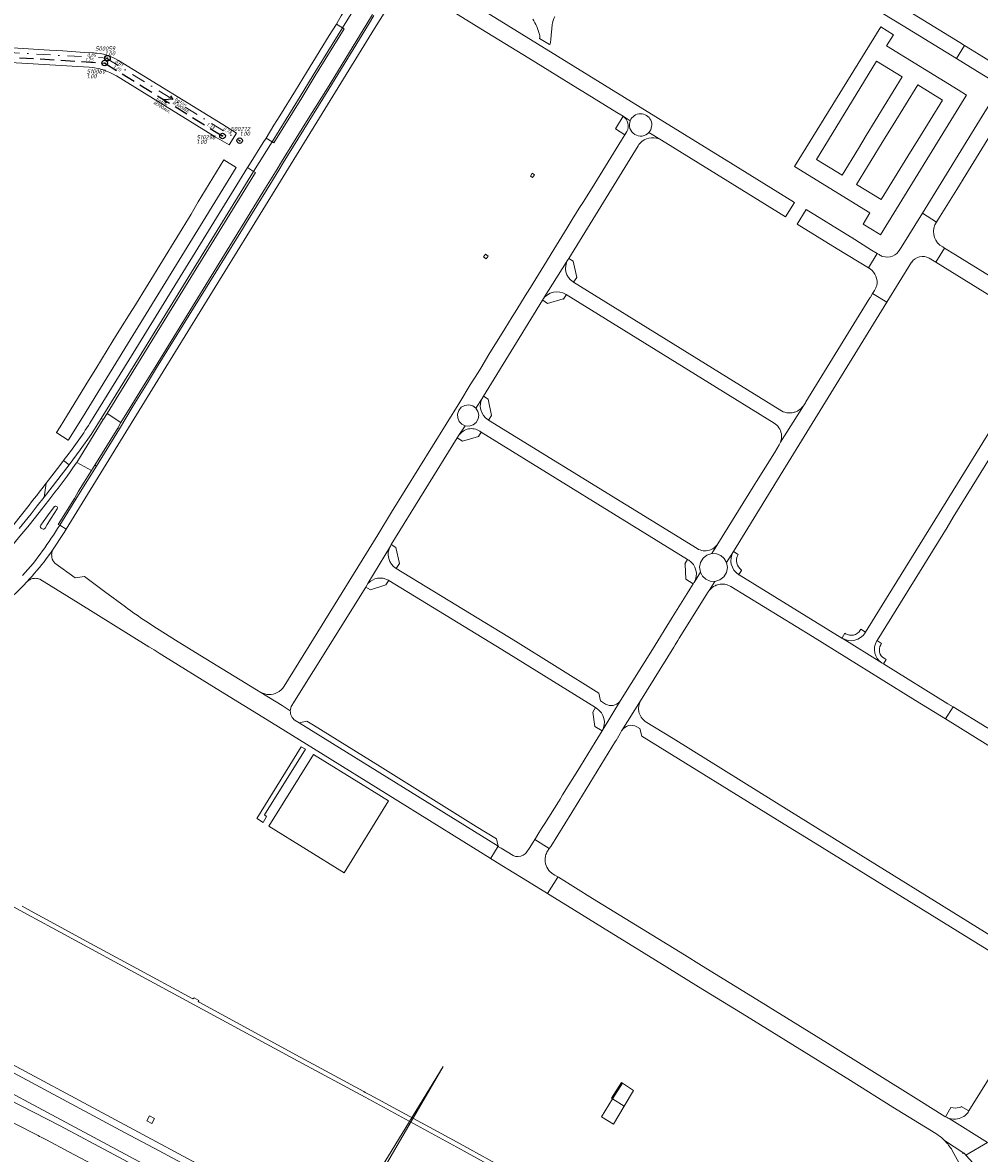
# Model space of a CAD drawing. Extents: x 148869 to 161638, y 453607 to 469810.
# Tile 576 of 656: x 155896 to 156238, y 464049 to 464454. Entities that reach past the tile are written whole.
import ezdxf
from ezdxf.enums import TextEntityAlignment as Align
from ezdxf.lldxf.tags import DXFTag

# ---------------------------------------------------------------- set-up
doc = ezdxf.new("R2010")
doc.units = 0
doc.header["$PDMODE"] = 32
doc.header["$PDSIZE"] = 2
doc.linetypes.add('RI-HWA', pattern=[7.4, 5, -2.4])
doc.linetypes.add('RI-VWA', pattern=[11, 5, -3, 0, -3])
doc.layers.get('0').update_dxf_attribs({"linetype": 'CONTINUOUS'})
for name, color, linetype in [('B-OI-RI-BOB-T18-niet meenemen', 252, 'CONTINUOUS'), ('B-OI-RI-DIAMETER-T18-niet meenemen', 252, 'CONTINUOUS'), ('B-OI-RI-HWA-PUTDEKSELHOOGTE-T25-niet meenemen', 252, 'CONTINUOUS'), ('B-OI-RI-HWA-PUTNUMMER-T25-niet meenemen', 252, 'CONTINUOUS'), ('B-OI-RI-HWA_TRANSPORTLEIDING-G-niet meenemen', 252, 'RI-HWA'), ('B-OI-RI-MATERIAAL-T18-niet meenemen', 252, 'CONTINUOUS'), ('B-OI-RI-STROOMRICHTING-S-niet meenemen', 252, 'CONTINUOUS'), ('B-OI-RI-VWA_PUTDEKSELHOOGTE-T25-niet meenemen', 252, 'CONTINUOUS'), ('gs dwa', 252, 'CONTINUOUS'), ('gs rwa', 252, 'CONTINUOUS')]:
    doc.layers.add(name, color=color, linetype=linetype)
for name, color, linetype, lineweight in [('B-OI-RI-PERSLEIDING-G-niet meenemen', 190, 'RI-PERS', 18), ('B-OI-RI-VWA_TRANSPORTLEIDING-G-niet meenemen', 252, 'RI-VWA', 18), ('B-RO-VH-VERHARDING_ASFALT-GV', 251, 'CONTINUOUS', 18), ('B-RO-VH-VERHARDING_BEDRIJFSVLOERPLAAT-GV', 251, 'CONTINUOUS', 18), ('B-RO-VH-VERHARDING_OPEN-GV', 251, 'CONTINUOUS', 18), ('B-RO-VH-VERHARDING_STRAATBAKSTEEN-GV', 251, 'CONTINUOUS', 18), ('B-RO-VH-VERHARDING_TEGEL_RUBBER-GV', 251, 'CONTINUOUS', 18)]:
    doc.layers.add(name, color=color, linetype=linetype, lineweight=lineweight)
doc.styles.add('iso15', font='ISO.shx', dxfattribs={"oblique": 15})
doc.styles.add('NLCS-ISO-M750_CURSIEF', font='NLCS-ISO.ttf', dxfattribs={"oblique": 15})
tags = doc.linetypes.add('RI-PERS', pattern='A,7,-2,["P",Standard,S=1.8,R=0,X=-0.5,Y=-0.9],-2,7,-2,[102,NLCS.SHX,S=1,R=180,X=0,Y=0],-2', length=22).pattern_tags.tags
tags[6] = DXFTag(74, 10)

# ---------------------------------------------------------------- blocks, each defined once
blk = doc.blocks.new('ACMAP_ANN_TEMPLATE_diam')
at = {"color": 0, "linetype": 'ByBlock', "style": 'iso15', "oblique": 15}
blk.add_attdef('diam', (0.5, -1.3), '', height=1.2, dxfattribs=at)
blk = doc.blocks.new('ACMAP_ANN_TEMPLATE_mat')
at = {"color": 0, "linetype": 'ByBlock', "style": 'iso15', "oblique": 15}
blk.add_attdef('mat', (0.5, 0.2), '', height=1.2, dxfattribs=at)
blk = doc.blocks.new('ACMAP_ANN_TEMPLATE_nap-l')
at = {"color": 0, "linetype": 'ByBlock', "style": 'iso15', "oblique": 15}
blk.add_attdef('nap-l', (3.3, 0.2), '', height=1.2, dxfattribs=at)
blk = doc.blocks.new('ACMAP_ANN_TEMPLATE_nap-r')
at = {"color": 0, "linetype": 'ByBlock', "style": 'iso15', "oblique": 15}
blk.add_attdef('nap-r', text='', height=1.2, dxfattribs=at).set_placement((-4.1, 0.2), align=Align.RIGHT)
blk = doc.blocks.new('ACMAP_ANN_TEMPLATE_puth-dwa')
at = {"color": 0, "linetype": 'ByBlock', "style": 'iso15', "oblique": 15}
blk.add_attdef('puth-dwa', text='', height=1.5, dxfattribs=at).set_placement((2.7, 1), align=Align.RIGHT)
blk = doc.blocks.new('ACMAP_ANN_TEMPLATE_putnr-dwa')
at = {"color": 0, "linetype": 'ByBlock', "style": 'iso15', "oblique": 15}
blk.add_attdef('putnr-dwa', text='', height=1.5, dxfattribs=at).set_placement((2.7, 2.7), align=Align.RIGHT)
blk = doc.blocks.new('ACMAP_ANN_TEMPLATE_puth-rwa')
at = {"color": 0, "linetype": 'ByBlock', "style": 'iso15', "oblique": 15}
blk.add_attdef('puth-rwa', (-2.7, -4.4), '', height=1.5, dxfattribs=at)
blk = doc.blocks.new('ACMAP_ANN_TEMPLATE_putnr-rwa')
at = {"color": 0, "linetype": 'ByBlock', "style": 'iso15', "oblique": 15}
blk.add_attdef('putnr-rwa', (-2.7, -2.7), '', height=1.5, dxfattribs=at)

msp = doc.modelspace()

# ---------------------------------------------------------------- linework, layer by layer
at = {"layer": 'B-OI-RI-HWA_TRANSPORTLEIDING-G-niet meenemen'}
for p, q in [((155835.76, 464444.87), (155925.29, 464439.25)), ((155925.29, 464439.25), (155967.47, 464413.16))]:
    msp.add_line(p, q, dxfattribs=at)
at = {"layer": 'B-OI-RI-PERSLEIDING-G-niet meenemen'}
for p, q in [((155883.7, 464085.6), (156045.1, 463999.2)), ((156046.45, 464080.38), (156005.88, 464014.19)), ((156046.45, 464080.38), (156007.34, 464013.44))]:
    msp.add_line(p, q, dxfattribs=at)
at = {"layer": 'B-OI-RI-STROOMRICHTING-S-niet meenemen'}
for points in [[(155948.86, 464427.57), (155949.71, 464426.2), (155948.11, 464426.34)], [(155947.98, 464426.06), (155946.38, 464426.2), (155947.23, 464424.84)]]:
    msp.add_lwpolyline(points, dxfattribs=at)
at = {"layer": 'B-OI-RI-VWA_TRANSPORTLEIDING-G-niet meenemen'}
for p, q in [((155834.38, 464446.38), (155926.29, 464440.98)), ((155925.82, 464440.99), (155973.6, 464411.4))]:
    msp.add_line(p, q, dxfattribs=at)
at = {"layer": 'B-RO-VH-VERHARDING_ASFALT-GV', "flags": 128}
for points in [[(156078, 464535.08), (156080.13, 464533.94), (156089.13, 464528.16), (156134.49, 464500), (156138.24, 464497.68), (156168.16, 464479.15), (156197.08, 464461.08), (156203.74, 464457.01), (156211.02, 464452.56), (156230.04, 464440.93), (156232.92, 464445.54), (156231.31, 464446.54), (156212.81, 464457.98)], [(156141.75, 464401.02), (156168.95, 464384.2), (156172.11, 464389.41), (156150.14, 464402.91), (156122.51, 464420.01), (156045, 464467.89), (156042.05, 464469.72), (156042, 464469.75), (156038.85, 464464.57), (156039.92, 464463.92), (156042.44, 464462.38), (156057.41, 464453.06), (156059.9, 464451.52), (156077.05, 464440.94), (156079.54, 464439.41), (156094.55, 464430.2), (156096.42, 464429.05), (156108.58, 464421.55), (156110.78, 464420.2), (156113.35, 464418.61)], [(156021.65, 464456.26), (156019.64, 464453), (156005.45, 464429.91), (155998.05, 464418.01), (155989.11, 464403.54), (155987.55, 464400.97), (155983.43, 464394.17), (155975.99, 464382.23), (155974.58, 464379.82), (155943.88, 464330.21), (155940.21, 464324.3), (155935.47, 464316.66), (155930.59, 464308.36), (155922.38, 464295.01), (155916.51, 464285.71), (155914.91, 464283.21), (155909.2, 464273.91), (155911.45, 464272.53), (155946.21, 464328.87), (155977.09, 464378.94), (156021.89, 464451.59), (156028.47, 464462.31)], [(156013.47, 464456.88), (156010.37, 464451.9), (156011, 464451.51), (156000.52, 464434.53), (155995.79, 464426.83), (155985.85, 464410.76), (155985.16, 464411.11), (155978.56, 464400.5), (155979.26, 464400.08), (155938.33, 464333.63), (155926.21, 464313.94), (155931.12, 464310.65), (155934.99, 464316.96), (155939.76, 464324.69), (155943.35, 464330.53), (155973.86, 464380.12), (155975.46, 464382.62), (155982.81, 464394.58), (155986.98, 464401.3), (155988.54, 464403.86), (155997.54, 464418.37), (156004.96, 464430.3), (156019.14, 464453.32), (156021.16, 464456.6)], [(156021.16, 464456.6), (156019.14, 464453.32), (156004.96, 464430.3), (155997.54, 464418.37), (155988.54, 464403.86), (155986.98, 464401.3), (155982.81, 464394.58), (155975.46, 464382.62), (155973.86, 464380.12), (155943.35, 464330.53), (155939.76, 464324.69), (155934.99, 464316.96), (155931.12, 464310.65), (155929.94, 464308.66), (155930.59, 464308.36), (155935.47, 464316.66), (155940.21, 464324.3), (155943.88, 464330.21), (155974.58, 464379.82), (155975.99, 464382.23), (155983.43, 464394.17), (155987.55, 464400.97), (155989.11, 464403.54), (155998.05, 464418.01), (156005.45, 464429.91), (156019.64, 464453), (156021.65, 464456.26)], [(156084.91, 464447.83), (156085.35, 464452.91)], [(155921.35, 464442.93), (155918.11, 464443.04), (155910.31, 464443.57), (155905.55, 464443.85), (155892.31, 464444.69), (155885.6, 464445.11), (155885.27, 464445.13), (155875.98, 464445.71), (155867.07, 464446.3), (155863.51, 464446.53), (155854.91, 464447.02), (155844.59, 464447.68), (155844.32, 464447.7), (155843.76, 464447.72), (155843.39, 464442.75), (155844.22, 464442.69), (155856.12, 464441.96), (155866.75, 464441.29), (155872.36, 464440.89), (155875.51, 464440.7), (155885.28, 464439.98), (155893.58, 464439.36), (155919.74, 464437.73)], [(156080.85, 464448.06), (156084.48, 464445.83), (156084.72, 464446.17)], [(156273.21, 464420.63), (156272.99, 464420.77), (156255.77, 464431.41), (156238.2, 464442.28), (156235.05, 464444.22), (156232.92, 464445.54), (156230.04, 464440.93), (156239.2, 464435.25), (156242.12, 464433.44)], [(155972.47, 464414.21), (155967.51, 464417.21), (155930.23, 464440.11)], [(155929.38, 464434.66), (155929.51, 464434.64), (155964.82, 464412.83), (155969.86, 464410.05), (155972.47, 464414.21)], [(156113.35, 464418.61), (156110.78, 464420.2)], [(156112.11, 464414.76), (156111.41, 464413.62), (156110.2, 464411.67), (156104.45, 464402.34), (156100.62, 464396.19), (156096.11, 464388.93), (156095.7, 464388.27), (156092.62, 464383.26), (156090.76, 464380.32), (156085.02, 464370.99), (156083.33, 464368.27), (156077.62, 464358.99), (156076.33, 464356.95), (156072.12, 464350.18), (156071.06, 464348.45), (156068.47, 464344.21), (156062.77, 464334.95), (156059.83, 464330.11), (156058.92, 464328.62), (156056.12, 464324.1), (156052.31, 464317.95), (156027.95, 464278.62), (156023.07, 464270.55), (156000, 464233.3), (155989.48, 464216.33)], [(156120.02, 464414.43), (156124.47, 464411.66), (156141.75, 464401.02)], [(156124.47, 464411.66), (156120.02, 464414.43)], [(155992.31, 464209.51), (155992.88, 464210.42), (155994.45, 464212.93), (156000, 464221.84), (156018.7, 464251.82), (156019.48, 464253.07), (156027.51, 464266.5), (156027.83, 464267.02), (156051.43, 464305.18), (156052.04, 464306.09), (156054.32, 464309.53), (156053.1, 464310.11), (156052.16, 464311.08), (156051.63, 464312.32), (156051.55, 464313.66), (156051.99, 464315.02), (156052.9, 464316.12), (156054.15, 464316.8), (156055.58, 464316.99), (156056.98, 464316.61), (156058.13, 464315.75), (156060.55, 464319.68), (156060.57, 464319.71), (156060.81, 464320.09), (156072.7, 464339.34), (156081.98, 464354.46), (156082.02, 464354.52), (156082.08, 464354.62), (156091.04, 464368.9), (156091.33, 464369.37), (156116.12, 464409.67)], [(155910.57, 464297.1), (155912.57, 464295.51), (155916.5, 464300.95), (155920.4, 464306.41), (155924.07, 464312.14), (155937.6, 464334.08), (155978.56, 464400.5), (155976.41, 464401.87), (155935.43, 464335.42)], [(156222.3, 464381.34), (156222.94, 464382.37), (156217.87, 464385.54), (156210.23, 464373.22), (156209.85, 464372.61)], [(156202.36, 464370.71), (156201.73, 464371.11), (156198.58, 464366), (156199.18, 464365.64)], [(156220.29, 464369.43), (156222.64, 464368.01), (156225.8, 464373.08), (156225.15, 464373.49)], [(156364.88, 464287.1), (156364.61, 464287.29), (156364.5, 464287.36), (156349.85, 464296.43), (156328.21, 464309.86), (156323.08, 464313.08), (156301.82, 464326.16), (156294.69, 464330.55), (156267.85, 464347.16), (156241.86, 464363.18), (156229.74, 464370.62), (156225.8, 464373.08), (156222.64, 464368.01), (156258.67, 464345.75), (156273.05, 464336.68), (156273.29, 464336.53), (156298.59, 464320.94), (156311, 464313.3), (156311, 464313.29), (156311.01, 464313.29), (156321.41, 464306.89)], [(156091.04, 464368.9), (156082.08, 464354.62)], [(156200.79, 464357.89), (156200.08, 464356.78), (156205.2, 464353.71), (156214, 464367.98), (156214.05, 464368.04)], [(156166.91, 464315.17), (156093.09, 464360.9), (156092.9, 464361.01)], [(156090.36, 464356.51), (156090.47, 464356.45), (156164.82, 464310.49)], [(156166.65, 464302.66), (156164.91, 464299.85), (156158.51, 464289.53), (156157.36, 464287.67), (156144.64, 464267.31), (156142.49, 464263.8), (156144.16, 464263.73), (156145.71, 464263.12), (156146.98, 464262.04), (156147.82, 464260.6), (156150.26, 464264.49), (156167.04, 464291.74), (156205.2, 464353.71), (156200.08, 464356.78), (156199.23, 464355.31), (156199.12, 464355.24)], [(156199.12, 464355.24), (156176.17, 464318.11), (156176, 464317.76), (156175.33, 464316.69), (156167.15, 464303.67), (156167.13, 464303.65)], [(155935.43, 464335.42), (155920.02, 464310.45)], [(156260.41, 464337.32), (156259.8, 464336.35), (156224.83, 464279.79), (156222.35, 464275.79), (156203.45, 464245.34), (156197.52, 464235.7), (156197.38, 464235.47)], [(156201.64, 464232.65), (156226.71, 464273.17), (156228.94, 464276.78), (156264.77, 464334.73)], [(156060.55, 464319.68), (156058.13, 464315.75), (156058.85, 464314.6), (156059.12, 464313.28), (156058.92, 464311.96), (156058.2, 464310.72), (156057.09, 464309.83), (156055.73, 464309.42), (156054.32, 464309.53), (156052.04, 464306.09)], [(156167.14, 464303.68), (156167.13, 464303.65), (156167.15, 464303.67), (156175.33, 464316.69)], [(156137.27, 464265.58), (156062.64, 464311.54), (156062.48, 464311.64)], [(156059.48, 464307.58), (156059.97, 464307.28), (156133.8, 464261.72), (156134.26, 464261.44)], [(156167.42, 464306.61), (156167.43, 464306.55)], [(155909.2, 464273.91), (155908.6, 464274.16), (155914.43, 464283.54), (155915.9, 464286.11), (155920.53, 464293.46), (155915.38, 464296.43), (155915.09, 464296.09), (155913.94, 464294.47)], [(155901.14, 464280.83), (155903.66, 464283.99), (155904.3, 464289), (155902.74, 464286.94)], [(155905.26, 464282.86), (155902.7, 464279.6), (155900.52, 464276.81), (155897.73, 464273.4), (155894.92, 464270.01), (155890.45, 464264.44), (155885.89, 464258.79), (155883.67, 464256.17), (155883.64, 464256.13), (155879.03, 464250.89)], [(155894.74, 464272.79), (155896.89, 464275.41), (155899.03, 464278.04), (155901.14, 464280.83)], [(155903.28, 464275.17), (155904.84, 464277.29), (155907.21, 464280.47)], [(155908.28, 464279.76), (155906.19, 464276.42), (155904.74, 464274.17), (155904.02, 464272.94)], [(155902.41, 464273.97), (155903.28, 464275.17)], [(155905.2, 464263.03), (155906.1, 464264.33), (155906.56, 464265.02), (155910.75, 464271.39), (155911.45, 464272.53), (155909.2, 464273.91)], [(155903, 464272.7), (155902.6, 464272.89)], [(156027.51, 464266.5), (156019.48, 464253.07)], [(156136.18, 464253.45), (156138.44, 464257.15), (156138.15, 464258.9), (156138.48, 464260.65), (156139.41, 464262.16), (156140.8, 464263.25), (156142.49, 464263.8), (156144.64, 464267.31)], [(155932.71, 464244.7), (155925.2, 464250.22), (155918.07, 464255.54), (155918.06, 464255.54), (155914.78, 464255.14), (155907.43, 464260.39), (155907.08, 464260.87), (155906.98, 464261.02), (155906.88, 464261.18), (155906.54, 464261.84), (155906.38, 464262.57), (155906.33, 464262.94), (155906.31, 464263.31), (155906.32, 464263.68), (155906.36, 464264.04), (155906.56, 464265.02), (155906.1, 464264.33), (155905.2, 464263.03)], [(156150.26, 464264.49), (156147.82, 464260.6), (156148.14, 464258.8), (156147.79, 464257), (156146.82, 464255.45), (156145.35, 464254.35), (156143.58, 464253.86), (156141.59, 464250.56)], [(156141.75, 464265.05), (156141.68, 464265.03)], [(156104.51, 464209.95), (156102.73, 464211.09), (156102.11, 464213.85), (156072.28, 464232.46), (156029.58, 464258.47)], [(155896.22, 464252.35), (155897.39, 464253.63), (155897.62, 464253.89), (155898.4, 464254.77)], [(155898.4, 464254.77), (155897.62, 464253.89), (155897.91, 464254.09), (155898.19, 464254.29), (155898.49, 464254.46), (155898.64, 464254.55), (155898.81, 464254.61), (155899.13, 464254.73), (155899.46, 464254.83), (155899.81, 464254.9), (155900.15, 464254.93), (155900.5, 464254.95), (155900.84, 464254.93), (155901.19, 464254.89)], [(155902.07, 464254.64), (155915.74, 464246.16), (155941.05, 464230.44), (155941.28, 464230.31), (155942.95, 464229.33), (155944.84, 464228.19), (155946.71, 464227.03), (155965.12, 464215.59), (155984.99, 464203.33), (156000, 464194.07), (156029.18, 464175.99), (156053.84, 464160.7), (156063.23, 464154.85), (156063.35, 464154.78), (156063.41, 464154.88), (156066.04, 464159.11), (155994.83, 464203.22), (155993.43, 464204.1)], [(156026.84, 464254.26), (156026.94, 464254.2), (156067.39, 464229.45), (156100.9, 464208.71)], [(156189.14, 464233.54), (156189.07, 464233.58), (156152.28, 464256.17), (156152.24, 464256.19), (156152.15, 464256.25)], [(156149.34, 464252.02), (156178.53, 464234.19), (156215.39, 464211.29), (156226.17, 464204.63), (156228.85, 464208.97), (156226.98, 464210.11), (156203.91, 464224.35), (156203.42, 464224.65), (156203.38, 464224.68), (156189.14, 464233.54)], [(155991.71, 464207.57), (155988.74, 464209.42), (155981.16, 464214.15), (155979.57, 464215.02), (155961.47, 464226.2), (155951.64, 464232.17), (155943.83, 464237.11), (155939.99, 464239.65)], [(156189.14, 464233.54), (156203.38, 464224.68)], [(156201.56, 464232.53), (156201.64, 464232.65)], [(155981.16, 464214.15), (155988.74, 464209.42), (155991.71, 464207.57)], [(156103.28, 464200.4), (156109.87, 464211.29)], [(156117.02, 464211.18), (156110.38, 464200.52)], [(156292.5, 464169.51), (156292.38, 464169.58), (156256.11, 464192.01), (156255.71, 464192.25), (156255.65, 464192.29), (156248.42, 464196.86), (156241.14, 464201.46), (156240.97, 464201.57), (156228.85, 464208.97), (156226.17, 464204.63), (156245.74, 464192.54), (156289.7, 464165.38), (156290.34, 464164.92)], [(156100.9, 464208.71), (156101.33, 464208.44)], [(156116.44, 464207.25), (156116.43, 464207.3)], [(156115.67, 464201.88), (156116.82, 464201.18), (156117.46, 464198.46), (156168.43, 464167.06), (156177.91, 464161.22), (156241.11, 464122.2), (156244.51, 464120.1), (156257.06, 464112.36), (156257.29, 464112.21)], [(156259.15, 464116.7), (156247.4, 464124), (156243.54, 464126.39), (156171.04, 464171.35), (156128.65, 464197.64), (156118.74, 464203.76)], [(156083.71, 464157.36), (156084.3, 464158.32), (156084.32, 464158.35), (156079.23, 464161.51), (156079.2, 464161.53), (156078.62, 464160.61), (156077.17, 464158.34), (156076.36, 464157.08)], [(156071.46, 464155.76), (156067.1, 464158.38), (156066.18, 464158.96), (156066.16, 464159.03), (156066.04, 464159.11), (156063.41, 464154.88), (156063.35, 464154.78), (156064.49, 464154.06), (156065.87, 464153.21), (156071.64, 464149.66), (156074.41, 464147.96), (156082.76, 464142.83), (156083.78, 464142.2), (156087.45, 464148.08), (156087.48, 464148.13), (156087.4, 464148.18), (156086.37, 464148.81), (156085.77, 464149.17)], [(156138.86, 464116.47), (156132.77, 464120.22), (156099.78, 464140.47), (156087.67, 464148), (156087.48, 464148.13), (156087.45, 464148.08), (156083.78, 464142.2), (156083.82, 464142.18), (156084.06, 464142.03), (156090.95, 464137.77), (156095.89, 464134.73), (156105.9, 464128.54), (156114.29, 464123.34), (156126.39, 464115.86), (156137.72, 464108.85), (156154.9, 464098.28), (156192.18, 464075.37), (156207.3, 464065.85), (156222.68, 464056.38)], [(156085.42, 464149.4), (156085.21, 464149.55)], [(155874.01, 464147.54), (155897.66, 464134.74), (155906.54, 464129.92), (155916.43, 464124.56), (155934.43, 464114.8), (155957.32, 464102.4), (155994.47, 464082.3), (156018.45, 464069.32), (156053.88, 464050.09), (156065.41, 464043.72)], [(156066.29, 464045.06), (156055.9, 464050.77), (156051.4, 464053.31), (156020.19, 464070.24), (156018.51, 464071.08), (156018.03, 464071.34), (155995.24, 464083.7), (155959.1, 464103.3), (155959.1, 464103.32), (155958.71, 464103.53), (155959, 464103.99), (155957.33, 464104.92), (155956.82, 464104.5), (155935.3, 464116.21), (155917.4, 464125.88), (155907.32, 464131.35), (155900.09, 464135.28), (155895.8, 464137.64)], [(156226.13, 464062.37), (156225.95, 464062.48), (156216.65, 464068.27), (156183.89, 464088.67), (156158.62, 464104.28), (156138.86, 464116.47), (156138.86, 464116.47)], [(156259.15, 464104.08), (156234.55, 464064.43), (156234.34, 464064.09)], [(155982.58, 464019.85), (155928.59, 464048.81), (155909.33, 464059.15), (155857.62, 464085.55), (155857.44, 464085.64), (155830.84, 464099.19)], [(156000, 464020.48), (155997.44, 464021.86), (155944.73, 464050.15), (155932.43, 464056.73), (155862.35, 464094.25), (155861.77, 464094.57), (155858.69, 464088.24), (155861.77, 464086.94), (155929.48, 464050.64), (155994.29, 464015.89), (156000, 464012.83), (156001.79, 464011.86)], [(155832.27, 464091), (155849.5, 464082.23), (155854.54, 464079.66), (155899.54, 464056.66)], [(156232.82, 464049.32), (156233.45, 464048.64), (156241.2, 464053.12), (156227.46, 464061.78)], [(156227.46, 464061.78), (156241.2, 464053.12)], [(155903.49, 464054.55), (155904.42, 464054.13), (155912.47, 464049.85), (155920.52, 464045.55), (155922.63, 464044.42), (155925.66, 464042.78), (155937.69, 464036.32), (155954.99, 464027.03), (155956.61, 464026.16), (155969.18, 464019.3), (155974.07, 464016.67), (155980.52, 464013.3), (155984.57, 464011.14), (155987.5, 464009.54), (155990.84, 464007.67), (156000, 464002.44), (156002.24, 464001.14)], [(156232.75, 464049.37), (156225.8, 464053.89)], [(156225.8, 464053.89), (156232.75, 464049.37)], [(156241.2, 464053.12), (156233.45, 464048.64)], [(156228.53, 464050.35), (156232.11, 464043.83), (156233.35, 464041.59)], [(156235.79, 464045.95), (156234.88, 464047.09), (156233.45, 464048.64), (156232.82, 464049.32)]]:
    msp.add_lwpolyline(points, dxfattribs=at)
for points in [[(156008.92, 464454.41), (156008.18, 464453.21), (156010.37, 464451.9), (156013.47, 464456.88), (156016.74, 464462.14), (156014.47, 464463.53), (156012.66, 464460.59), (156009.95, 464456.1)], [(155993.51, 464429.41), (155987.92, 464420.41), (155985.77, 464416.98), (155983.11, 464412.41), (155985.16, 464411.11), (155995.23, 464427.28), (155999.91, 464434.94), (156010.37, 464451.9), (156008.18, 464453.21), (156005.67, 464449.09), (155997.49, 464435.85)], [(155985.16, 464411.11), (155985.85, 464410.76), (155995.79, 464426.83), (156000.52, 464434.53), (156011, 464451.51), (156010.37, 464451.9), (155999.91, 464434.94), (155995.23, 464427.28)], [(156232.82, 464426.4), (156233.68, 464427.77), (156230.68, 464429.64), (156205.06, 464445.35), (156207.57, 464449.37), (156202.98, 464452.19), (156172.11, 464402.28), (156199.09, 464385.67), (156196.63, 464381.65), (156202.19, 464378.24), (156202.84, 464377.84)], [(156194.97, 464408.67), (156189.15, 464399.19), (156179.99, 464404.8), (156201.51, 464439.94), (156210.68, 464434.32), (156197.82, 464413.33)], [(156225.05, 464426.02), (156216.21, 464411.67), (156213.65, 464407.51), (156203.11, 464390.4), (156194.27, 464395.85), (156204.85, 464413.02), (156207.41, 464417.18), (156216.21, 464431.46)], [(156230.2, 464394.06), (156233.41, 464399.28), (156247.79, 464422.5), (156248.2, 464423.14), (156243.06, 464426.36), (156240.26, 464421.82), (156217.87, 464385.54), (156222.94, 464382.37), (156223.62, 464383.49)], [(155983.11, 464412.41), (155982.04, 464410.8), (155977.05, 464402.99), (155976.41, 464401.87), (155978.56, 464400.5), (155985.16, 464411.11)], [(155917.29, 464312.41), (155932.55, 464337.2), (155972.34, 464401.87), (155967.97, 464404.63), (155958.76, 464389.63), (155956.19, 464385.25), (155935.69, 464351.86), (155935.01, 464350.78), (155930.37, 464343.34), (155930.36, 464343.33), (155928.23, 464339.86), (155922.11, 464329.9), (155919.45, 464325.66), (155911.98, 464313.44), (155909.34, 464309.17), (155908.04, 464307.05), (155908.02, 464307.01), (155908.11, 464306.96), (155912.26, 464304.41), (155912.34, 464304.36), (155912.39, 464304.47)], [(155978.56, 464400.5), (155937.6, 464334.08), (155924.07, 464312.14), (155924.74, 464311.7), (155924.88, 464311.86), (155926.21, 464313.94), (155938.33, 464333.63), (155979.26, 464400.08)], [(156192.44, 464376.92), (156192.2, 464377.07), (156176.29, 464386.85), (156173.04, 464381.67), (156187.33, 464372.84), (156198.58, 464366), (156201.73, 464371.11), (156199.71, 464372.35)], [(155920.53, 464293.46), (155921.76, 464295.41), (155929.94, 464308.66), (155931.12, 464310.65), (155926.21, 464313.94), (155924.88, 464311.86), (155924.74, 464311.7), (155916.61, 464298.57), (155915.38, 464296.43)], [(155904.3, 464289), (155903.66, 464283.99), (155912.57, 464295.51), (155910.57, 464297.1), (155909.18, 464295.32)], [(155921.76, 464295.41), (155920.53, 464293.46), (155915.9, 464286.11), (155914.43, 464283.54), (155908.6, 464274.16), (155909.2, 464273.91), (155914.91, 464283.21), (155916.51, 464285.71), (155922.38, 464295.01)], [(156084.32, 464158.35), (156084.9, 464159), (156084.93, 464159.01), (156094.94, 464175.29), (156108.03, 464196.68), (156108.27, 464196.99), (156109.76, 464199.48), (156110.27, 464200.34), (156110.34, 464200.46), (156110.36, 464200.49), (156110.38, 464200.52), (156117.02, 464211.18), (156128.9, 464230.28), (156129.43, 464231.13), (156130.38, 464232.65), (156130.9, 464233.5), (156141.25, 464250.15), (156141.59, 464250.56), (156143.58, 464253.86), (156141.95, 464253.98), (156140.45, 464254.63), (156139.24, 464255.72), (156138.44, 464257.15), (156136.18, 464253.45), (156136.15, 464253.4), (156135.86, 464252.94), (156134.69, 464251.05), (156133.74, 464249.53), (156128.37, 464240.93), (156127.42, 464239.41), (156122.21, 464231.06), (156121.25, 464229.53), (156109.87, 464211.29), (156103.28, 464200.4), (156103.25, 464200.36), (156101.73, 464197.89), (156100.79, 464196.35), (156095.49, 464187.75), (156094.54, 464186.22), (156089.16, 464177.48), (156088.22, 464175.95), (156087.62, 464174.98), (156082.82, 464167.31), (156081.86, 464165.78), (156080.66, 464163.88), (156079.41, 464161.88), (156079.33, 464161.75), (156079.2, 464161.53), (156079.23, 464161.51)], [(155994.83, 464203.22), (156066.04, 464159.11), (156066.16, 464159.03), (156066.01, 464159.64), (156065.52, 464161.72), (156064.87, 464162.09), (156058.27, 464166.17), (156023.83, 464187.68), (156000, 464202.41), (155997.61, 464203.89)], [(155979.92, 464168.91), (155981.95, 464167.64), (155983.24, 464169.72), (155982.49, 464170.35), (155997.12, 464193.78), (155995.64, 464194.7), (155979.68, 464169.05)], [(156107.05, 464068.73), (156110.58, 464074.33), (156110.22, 464074.57), (156106.65, 464068.98)], [(156110.58, 464074.33), (156107.05, 464068.73), (156111.16, 464066.15), (156114.52, 464071.74)], [(156111.16, 464066.15), (156107.05, 464068.73), (156103.05, 464062.38), (156107.3, 464059.74)]]:
    msp.add_lwpolyline(points, close=True, dxfattribs=at)
at = {"layer": 'B-RO-VH-VERHARDING_ASFALT-GV'}
for points in [[(156085.35, 464452.91, -0.066515), (156086.31, 464455.85)], [(156078.44, 464454.99, -0.079143), (156080.88, 464449.44)], [(156080.88, 464449.44, -0.178008), (156080.85, 464448.06)], [(156084.72, 464446.17, 0.048261), (156084.91, 464447.83)], [(155930.23, 464440.11, 0.121476), (155921.35, 464442.93)], [(155919.74, 464437.73, -0.1228), (155929.38, 464434.66)], [(156110.78, 464420.2, -0.401863), (156112.11, 464414.76)], [(156113.35, 464418.61, -1.194076), (156120.02, 464414.43)], [(156120.02, 464414.43, -0.838209), (156113.35, 464418.61)], [(156116.12, 464409.67, -0.090276), (156117.49, 464411.21)], [(156117.49, 464411.21, -0.318526), (156124.47, 464411.66)], [(156225.15, 464373.49, -0.386702), (156222.3, 464381.34)], [(156203.61, 464370.11, -0.066686), (156202.36, 464370.71)], [(156209.85, 464372.61, -0.362838), (156203.61, 464370.11)], [(156092.9, 464361.01, -0.413475), (156091.04, 464368.9)], [(156214.05, 464368.04, -0.381329), (156220.29, 464369.43)], [(156199.18, 464365.64, -0.306293), (156201.52, 464359.67)], [(156201.24, 464358.79, -0.044774), (156200.79, 464357.89)], [(156201.52, 464359.67, -0.03967), (156201.24, 464358.79)], [(156082.08, 464354.62, -0.409186), (156090.36, 464356.51)], [(156062.48, 464311.64, -0.413179), (156060.55, 464319.68)], [(156171.98, 464314.34, -0.224363), (156166.91, 464315.17)], [(156173.15, 464314.79, -0.052075), (156171.98, 464314.34)], [(156175.33, 464316.69, -0.122536), (156173.15, 464314.79)], [(155920.02, 464310.45, -0.0235), (155910.57, 464297.1)], [(156164.82, 464310.49, -0.215494), (156167.42, 464306.61)], [(156052.04, 464306.09, -0.41565), (156059.48, 464307.58)], [(156167.43, 464306.55, -0.051668), (156167.5, 464305.39)], [(156167.13, 464303.65, -0.053634), (156166.65, 464302.66)], [(156167.5, 464305.39, -0.079514), (156167.14, 464303.68)], [(155913.94, 464294.47, -0.015476), (155905.26, 464282.86)], [(155902.74, 464286.94, -0.011315), (155888.08, 464268.55)], [(155907.21, 464280.47, -0.452671), (155908.07, 464280.61)], [(155908.07, 464280.61, -0.474294), (155908.28, 464279.76)], [(155902.6, 464272.89, -0.479664), (155902.41, 464273.97)], [(155909.2, 464273.91, -0.014644), (155903.05, 464264.77)], [(155903.05, 464264.77, 0.014644), (155909.2, 464273.91)], [(155904.02, 464272.94, -0.462886), (155903, 464272.7)], [(156029.58, 464258.47, -0.403642), (156027.51, 464266.5)], [(156141.68, 464265.03, -0.217693), (156137.27, 464265.58)], [(156142.84, 464265.55, -0.057547), (156141.75, 464265.05)], [(156144.64, 464267.31, -0.119661), (156142.84, 464265.55)], [(155903.05, 464264.77, -0.040033), (155895.92, 464256.01)], [(155895.92, 464256.01, 0.040033), (155903.05, 464264.77)], [(155898.4, 464254.77, 0.029282), (155905.2, 464263.03)], [(155905.2, 464263.03, -0.029282), (155898.4, 464254.77)], [(156134.26, 464261.44, -0.410808), (156136.18, 464253.45)], [(156152.15, 464256.25, -0.409961), (156150.26, 464264.49)], [(155901.19, 464254.89, -0.052197), (155902.07, 464254.64)], [(156019.48, 464253.07, -0.357274), (156026.84, 464254.26)], [(155892.33, 464248.55, 0.014577), (155896.22, 464252.35)], [(156141.59, 464250.56, -0.120863), (156143.7, 464252.31)], [(156143.7, 464252.31, -0.054795), (156144.9, 464252.73)], [(156144.9, 464252.73, -0.203228), (156149.34, 464252.02)], [(155939.99, 464239.65, -0.01452), (155932.71, 464244.7)], [(156197.38, 464235.47, -0.414143), (156189.14, 464233.54)], [(156203.38, 464224.68, -0.412565), (156201.56, 464232.53)], [(155987.02, 464214.05, -0.249741), (155981.16, 464214.15)], [(155989.48, 464216.33, -0.13724), (155987.02, 464214.05)], [(155991.71, 464207.57, -0.12856), (155992.31, 464209.51)], [(156105.19, 464209.65, -0.047344), (156104.51, 464209.95)], [(156109.87, 464211.29, -0.347484), (156105.19, 464209.65)], [(156116.31, 464208.54, -0.122549), (156117.02, 464211.18)], [(155993.43, 464204.1, -0.257946), (155991.71, 464207.57)], [(156101.33, 464208.44, -0.409742), (156103.28, 464200.4)], [(156116.43, 464207.3, -0.055527), (156116.31, 464208.54)], [(156118.74, 464203.76, -0.190889), (156116.44, 464207.25)], [(156110.38, 464200.52, -0.395657), (156115.67, 464201.88)], [(156076.36, 464157.08, -0.112539), (156075, 464155.9)], [(156083.06, 464155.74, -0.069039), (156083.71, 464157.36)], [(156075, 464155.9, -0.229748), (156071.46, 464155.76)], [(156082.87, 464154.23, -0.059625), (156083.06, 464155.74)], [(156085.21, 464149.55, -0.228711), (156082.87, 464154.23)], [(156085.77, 464149.17, -0.018791), (156085.42, 464149.4)], [(156234.34, 464064.09, -0.195793), (156230.49, 464061.6)], [(156227.46, 464061.78, -0.057878), (156226.13, 464062.37)], [(156230.49, 464061.6, -0.122494), (156227.46, 464061.78)], [(155899.54, 464056.66, -0.007889), (155903.49, 464054.55)], [(156222.68, 464056.38, -0.056758), (156225.8, 464053.89)], [(156225.8, 464053.89, -0.063843), (156228.53, 464050.35)], [(156232.75, 464049.37, 0.581048), (156232.34, 464049.07)], [(156232.34, 464049.07, -0.581048), (156232.75, 464049.37)], [(156232.82, 464049.32, 0.084479), (156232.75, 464049.37)], [(156232.75, 464049.37, -0.084479), (156232.82, 464049.32)]]:
    msp.add_lwpolyline(points, format="xyb", dxfattribs=at)
at = {"layer": 'B-RO-VH-VERHARDING_BEDRIJFSVLOERPLAAT-GV', "flags": 128}
msp.add_lwpolyline([(155940.41, 464060.91), (155942.17, 464059.98), (155943.1, 464061.75), (155941.34, 464062.68)], close=True, dxfattribs=at)
at = {"layer": 'B-RO-VH-VERHARDING_OPEN-GV', "flags": 128}
for points in [[(156077.6, 464398.78), (156078.4, 464398.25), (156079.07, 464399.23), (156078.23, 464399.8)], [(156061.53, 464370.87), (156060.85, 464369.89), (156061.82, 464369.23), (156062.49, 464370.21)]]:
    msp.add_lwpolyline(points, close=True, dxfattribs=at)
at = {"layer": 'B-RO-VH-VERHARDING_STRAATBAKSTEEN-GV', "flags": 128}
for points in [[(156110.78, 464420.2), (156108.02, 464415.73), (156111.41, 464413.62), (156112.11, 464414.76)], [(156093.09, 464360.9), (156094.2, 464362.6), (156092.96, 464368.33), (156091.33, 464369.37), (156091.04, 464368.9)], [(156092.9, 464361.01), (156093.09, 464360.9)], [(156082.08, 464354.62), (156082.02, 464354.52), (156081.98, 464354.46), (156082.11, 464354.38), (156083.73, 464353.3), (156083.73, 464353.3), (156089.32, 464354.86), (156089.46, 464354.78)], [(156089.46, 464354.78), (156090.39, 464356.32), (156090.47, 464356.45), (156090.36, 464356.51)], [(156062.48, 464311.64), (156062.64, 464311.54), (156063.71, 464313.21), (156062.48, 464319), (156060.81, 464320.09), (156060.57, 464319.71), (156060.55, 464319.68)], [(156052.04, 464306.09), (156051.43, 464305.18), (156053.28, 464303.98)], [(156053.28, 464303.98), (156059.01, 464305.72), (156059.97, 464307.28), (156059.48, 464307.58)], [(156030.77, 464260.23), (156029.45, 464265.93), (156027.83, 464267.02), (156027.51, 464266.5)], [(156133.8, 464261.72), (156132.86, 464260.08), (156132.94, 464260.04), (156133.25, 464254.61), (156135.86, 464252.94), (156136.15, 464253.4), (156136.18, 464253.45)], [(156134.26, 464261.44), (156133.8, 464261.72)], [(156151.98, 464263.43), (156150.26, 464264.49)], [(156029.58, 464258.47), (156030.77, 464260.23)], [(156152.15, 464256.25), (156152.23, 464256.37), (156153.12, 464257.77), (156153.2, 464257.9)], [(156025.93, 464252.57), (156026.86, 464254.08), (156026.94, 464254.2), (156026.84, 464254.26)], [(156019.48, 464253.07), (156018.7, 464251.82), (156020.41, 464250.83), (156025.93, 464252.57)], [(156190.36, 464235.13), (156190.12, 464235.28), (156189.15, 464233.7), (156189.07, 464233.58)], [(156189.07, 464233.58), (156189.14, 464233.54)], [(156197.38, 464235.47), (156197.52, 464235.7), (156195.91, 464236.76), (156195.67, 464236.38)], [(156203.29, 464231.63), (156201.76, 464232.58), (156201.64, 464232.65), (156201.56, 464232.53)], [(156203.01, 464231.17), (156203.29, 464231.63)], [(156203.38, 464224.68), (156203.42, 464224.65), (156203.91, 464224.35), (156204.87, 464225.91), (156204.17, 464226.34)], [(156100.9, 464208.71), (156099.92, 464207.07), (156100.64, 464201.99), (156103.25, 464200.36), (156103.28, 464200.4)], [(156101.33, 464208.44), (156100.9, 464208.71)], [(156234.34, 464064.09), (156234.55, 464064.43), (156231.79, 464065.98), (156231.68, 464065.82), (156229.75, 464065.43), (156228.05, 464065.65), (156226.13, 464062.37)]]:
    msp.add_lwpolyline(points, dxfattribs=at)
at = {"layer": 'B-RO-VH-VERHARDING_STRAATBAKSTEEN-GV'}
for points in [[(156112.11, 464414.76, 0.401863), (156110.78, 464420.2)], [(156091.04, 464368.9, 0.413475), (156092.9, 464361.01)], [(156090.36, 464356.51, 0.409186), (156082.08, 464354.62)], [(156060.55, 464319.68, 0.413179), (156062.48, 464311.64)], [(156059.48, 464307.58, 0.41565), (156052.04, 464306.09)], [(156027.51, 464266.5, 0.403642), (156029.58, 464258.47)], [(156136.18, 464253.45, 0.410808), (156134.26, 464261.44)], [(156150.26, 464264.49, 0.409961), (156152.15, 464256.25)], [(156153.2, 464257.9, -0.409641), (156151.98, 464263.43)], [(156026.84, 464254.26, 0.357274), (156019.48, 464253.07)], [(156189.14, 464233.54, 0.414143), (156197.38, 464235.47)], [(156195.67, 464236.38, -0.414298), (156190.36, 464235.13)], [(156201.56, 464232.53, 0.412565), (156203.38, 464224.68)], [(156204.17, 464226.34, -0.415302), (156203.01, 464231.17)], [(156103.28, 464200.4, 0.409742), (156101.33, 464208.44)], [(156230.49, 464061.6, 0.195793), (156234.34, 464064.09)], [(156226.13, 464062.37, 0.057878), (156227.46, 464061.78)], [(156227.46, 464061.78, 0.122494), (156230.49, 464061.6)]]:
    msp.add_lwpolyline(points, format="xyb", dxfattribs=at)
at = {"layer": 'B-RO-VH-VERHARDING_TEGEL_RUBBER-GV', "flags": 128}
msp.add_lwpolyline([(156010.95, 464149.65), (156026.79, 464175.38), (156020.84, 464179.06), (156017.83, 464180.92), (156000.05, 464191.96), (155984.07, 464166.33)], close=True, dxfattribs=at)
at = {"layer": 'gs dwa'}
for p in [(155926.29, 464440.98), (155973.59, 464411.48), (155973.59, 464411.48)]:
    msp.add_point(p, dxfattribs=at)
at = {"layer": 'gs rwa'}
for p in [(155925.29, 464439.25), (155967.47, 464413.16)]:
    msp.add_point(p, dxfattribs=at)

# ---------------------------------------------------------------- block references
at = {"layer": 'B-OI-RI-BOB-T18-niet meenemen'}
ref = msp.add_blockref('ACMAP_ANN_TEMPLATE_nap-r', (155925.29, 464439.25), dxfattribs=dict(at, rotation=356.4081275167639))
ref.add_attrib('nap-r', '1.25', dxfattribs={"layer": '0', "color": 0, "linetype": 'ByBlock', "height": 1.2, "rotation": 356.4081, "style": 'NLCS-ISO-M750_CURSIEF', "oblique": 15}).set_placement((155921.21, 464439.71), align=Align.RIGHT)
ref = msp.add_blockref('ACMAP_ANN_TEMPLATE_nap-r', (155926.29, 464440.98), dxfattribs=dict(at, rotation=356.6375591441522))
ref.add_attrib('nap-r', '0.85', dxfattribs={"layer": '0', "color": 0, "linetype": 'ByBlock', "height": 1.2, "rotation": 356.6376, "style": 'NLCS-ISO-M750_CURSIEF', "oblique": 15}).set_placement((155922.21, 464441.42), align=Align.RIGHT)
ref = msp.add_blockref('ACMAP_ANN_TEMPLATE_nap-l', (155925.82, 464440.99), dxfattribs=dict(at, rotation=328.2302004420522))
ref.add_attrib('nap-l', '0.81', (155928.73, 464439.42), dxfattribs={"layer": '0', "color": 0, "linetype": 'ByBlock', "height": 1.2, "rotation": 328.2302, "style": 'NLCS-ISO-M750_CURSIEF', "oblique": 15})
ref = msp.add_blockref('ACMAP_ANN_TEMPLATE_nap-l', (155925.29, 464439.25), dxfattribs=dict(at, rotation=328.2615682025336))
ref.add_attrib('nap-l', '1.25', (155928.2, 464437.68), dxfattribs={"layer": '0', "color": 0, "linetype": 'ByBlock', "height": 1.2, "rotation": 328.2616, "style": 'NLCS-ISO-M750_CURSIEF', "oblique": 15})
ref = msp.add_blockref('ACMAP_ANN_TEMPLATE_nap-r', (155967.47, 464413.16), dxfattribs=dict(at, rotation=328.2615682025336))
ref.add_attrib('nap-r', '1.33', dxfattribs={"layer": '0', "color": 0, "linetype": 'ByBlock', "height": 1.2, "rotation": 328.2616, "style": 'NLCS-ISO-M750_CURSIEF', "oblique": 15}).set_placement((155964.09, 464415.49), align=Align.RIGHT)
ref = msp.add_blockref('ACMAP_ANN_TEMPLATE_nap-r', (155973.6, 464411.4), dxfattribs=dict(at, rotation=328.2302004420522))
ref.add_attrib('nap-r', '0.78', dxfattribs={"layer": '0', "color": 0, "linetype": 'ByBlock', "height": 1.2, "rotation": 328.2302, "style": 'NLCS-ISO-M750_CURSIEF', "oblique": 15}).set_placement((155970.22, 464413.73), align=Align.RIGHT)
at = {"layer": 'B-OI-RI-DIAMETER-T18-niet meenemen'}
ref = msp.add_blockref('ACMAP_ANN_TEMPLATE_diam', (155942.86, 464426.14), dxfattribs=dict(at, rotation=328.2615682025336))
ref.add_attrib('diam', '%%c300mm.', (155942.6, 464424.77), dxfattribs={"layer": '0', "color": 0, "linetype": 'ByBlock', "height": 1.2, "rotation": 328.2616, "style": 'NLCS-ISO-M750_CURSIEF', "oblique": 15})
ref = msp.add_blockref('ACMAP_ANN_TEMPLATE_diam', (155949.71, 464426.2), dxfattribs=dict(at, rotation=328.2302004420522))
ref.add_attrib('diam', '%%c300mm.', (155949.45, 464424.83), dxfattribs={"layer": '0', "color": 0, "linetype": 'ByBlock', "height": 1.2, "rotation": 328.2302, "style": 'NLCS-ISO-M750_CURSIEF', "oblique": 15})
at = {"layer": 'B-OI-RI-HWA-PUTDEKSELHOOGTE-T25-niet meenemen'}
ref = msp.add_blockref('ACMAP_ANN_TEMPLATE_puth-rwa', (155921.5, 464438.19), dxfattribs=at)
ref.add_attrib('puth-rwa', '1.00', (155918.8, 464433.79), dxfattribs={"layer": '0', "color": 0, "linetype": 'ByBlock', "height": 1.5, "style": 'NLCS-ISO-M750_CURSIEF', "oblique": 15})
ref = msp.add_blockref('ACMAP_ANN_TEMPLATE_puth-rwa', (155960.83, 464414.66), dxfattribs=at)
ref.add_attrib('puth-rwa', '1.00', (155958.13, 464410.26), dxfattribs={"layer": '0', "color": 0, "linetype": 'ByBlock', "height": 1.5, "style": 'NLCS-ISO-M750_CURSIEF', "oblique": 15})
at = {"layer": 'B-OI-RI-HWA-PUTNUMMER-T25-niet meenemen'}
ref = msp.add_blockref('ACMAP_ANN_TEMPLATE_putnr-rwa', (155921.5, 464438.19), dxfattribs=at)
ref.add_attrib('putnr-rwa', '510060', (155918.8, 464435.49), dxfattribs={"layer": '0', "color": 0, "linetype": 'ByBlock', "height": 1.5, "style": 'NLCS-ISO-M750_CURSIEF', "oblique": 15})
ref = msp.add_blockref('ACMAP_ANN_TEMPLATE_putnr-rwa', (155960.83, 464414.66), dxfattribs=at)
ref.add_attrib('putnr-rwa', '510296', (155958.13, 464411.96), dxfattribs={"layer": '0', "color": 0, "linetype": 'ByBlock', "height": 1.5, "style": 'NLCS-ISO-M750_CURSIEF', "oblique": 15})
at = {"layer": 'B-OI-RI-MATERIAAL-T18-niet meenemen'}
ref = msp.add_blockref('ACMAP_ANN_TEMPLATE_mat', (155942.86, 464426.14), dxfattribs=dict(at, rotation=328.2615682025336))
ref.add_attrib('mat', 'beton', (155943.39, 464426.05), dxfattribs={"layer": '0', "color": 0, "linetype": 'ByBlock', "height": 1.2, "rotation": 328.2616, "style": 'NLCS-ISO-M750_CURSIEF', "oblique": 15})
ref = msp.add_blockref('ACMAP_ANN_TEMPLATE_mat', (155949.71, 464426.2), dxfattribs=dict(at, rotation=328.2302004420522))
ref.add_attrib('mat', 'beton', (155950.24, 464426.1), dxfattribs={"layer": '0', "color": 0, "linetype": 'ByBlock', "height": 1.2, "rotation": 328.2302, "style": 'NLCS-ISO-M750_CURSIEF', "oblique": 15})
at = {"layer": 'B-OI-RI-VWA_PUTDEKSELHOOGTE-T25-niet meenemen'}
ref = msp.add_blockref('ACMAP_ANN_TEMPLATE_putnr-dwa', (155926.29, 464440.98), dxfattribs=at)
ref.add_attrib('putnr-dwa', '500059', dxfattribs={"layer": '0', "color": 0, "linetype": 'ByBlock', "height": 1.5, "style": 'NLCS-ISO-M750_CURSIEF', "oblique": 15}).set_placement((155928.99, 464443.68), align=Align.RIGHT)
ref = msp.add_blockref('ACMAP_ANN_TEMPLATE_puth-dwa', (155926.29, 464440.98), dxfattribs=at)
ref.add_attrib('puth-dwa', '1.00', dxfattribs={"layer": '0', "color": 0, "linetype": 'ByBlock', "height": 1.5, "style": 'NLCS-ISO-M750_CURSIEF', "oblique": 15}).set_placement((155928.99, 464441.98), align=Align.RIGHT)
ref = msp.add_blockref('ACMAP_ANN_TEMPLATE_putnr-dwa', (155974.53, 464412.23), dxfattribs=at)
ref.add_attrib('putnr-dwa', '500272', dxfattribs={"layer": '0', "color": 0, "linetype": 'ByBlock', "height": 1.5, "style": 'NLCS-ISO-M750_CURSIEF', "oblique": 15}).set_placement((155977.23, 464414.93), align=Align.RIGHT)
ref = msp.add_blockref('ACMAP_ANN_TEMPLATE_puth-dwa', (155974.53, 464412.23), dxfattribs=at)
ref.add_attrib('puth-dwa', '1.00', dxfattribs={"layer": '0', "color": 0, "linetype": 'ByBlock', "height": 1.5, "style": 'NLCS-ISO-M750_CURSIEF', "oblique": 15}).set_placement((155977.23, 464413.23), align=Align.RIGHT)

doc.saveas('drawing.dxf')
